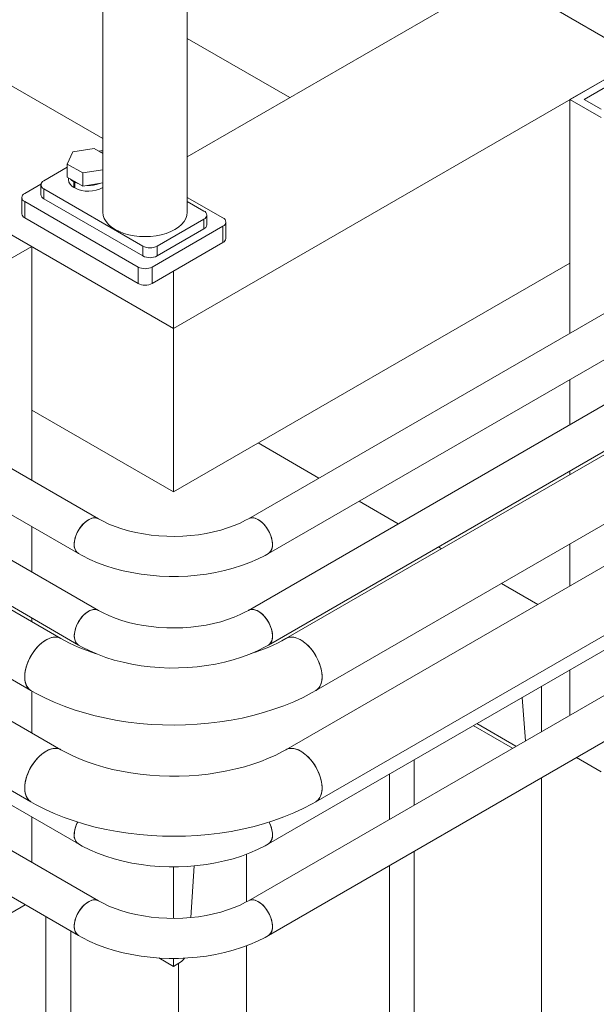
# Model space of a CAD drawing. Header units: millimetres. Extents: x 525 to 29324, y 175 to 20618.
# Tile 428 of 588: x 22977 to 23265, y 12389 to 12881. Entities that reach past the tile are written whole.
import ezdxf

# ---------------------------------------------------------------- set-up
doc = ezdxf.new("R2010")
doc.units = ezdxf.units.MM
doc.linetypes.add('SLD-Continua', pattern=[0])

msp = doc.modelspace()

# ---------------------------------------------------------------- linework, layer by layer
at = {"color": 7, "linetype": 'SLD-Continua', "lineweight": 18, "ltscale": 35}
for p, q in [((23060.86, 12784.83), (23060.86, 13629.23)), ((23018.7, 13255.6), (23018.7, 12784.83)), ((23053.92, 12726.87), (22368.03, 13122.73)), ((23053.92, 12726.87), (22368.03, 13122.73)), ((23053.92, 12726.87), (22368.03, 13122.73)), ((23053.92, 12726.87), (22368.03, 13122.73)), ((23053.92, 12726.87), (22368.03, 13122.73)), ((23018.7, 12821.55), (22577.67, 13076.08)), ((23262.65, 12928.96), (23060.86, 12812.49)), ((23262.65, 12928.96), (23060.86, 12812.49)), ((23262.65, 12928.96), (23060.86, 12812.49)), ((23262.65, 12928.96), (23060.86, 12812.49)), ((23262.65, 12928.96), (23060.86, 12812.49)), ((23244.84, 12886.03), (23280.2, 12865.62)), ((23112.05, 12842.04), (23060.86, 12871.58)), ((23112.05, 12842.04), (23060.86, 12871.58)), ((23112.05, 12842.04), (23060.86, 12871.58)), ((23287.27, 12861.54), (23053.92, 12726.87)), ((23287.27, 12861.54), (23053.92, 12726.87)), ((23287.27, 12861.54), (23053.92, 12726.87)), ((23287.27, 12861.54), (23053.92, 12726.87)), ((23287.27, 12861.54), (23053.92, 12726.87)), ((23280.2, 12857.46), (23251.91, 12841.14)), ((23258.99, 12841.14), (23280.2, 12853.38)), ((23251.91, 12841.14), (23267.47, 12832.16)), ((23251.91, 12841.14), (23251.91, 12724.49)), ((23267.47, 12836.24), (23258.99, 12841.14)), ((23000.9, 12808.9), (23003.74, 12815.02)), ((23003.74, 12815.02), (23014.34, 12816.66)), ((23014.34, 12816.66), (23018.7, 12814.14)), ((23008.66, 12804.43), (23000.9, 12808.9)), ((23000.9, 12802.37), (23000.9, 12808.9)), ((22989.22, 12800.54), (23000.9, 12807.28)), ((23018.7, 12805.98), (23008.66, 12804.43)), ((23008.66, 12797.89), (23008.66, 12804.43)), ((22979.68, 12794.21), (22987.81, 12798.9)), ((22987.76, 12798.5), (22987.76, 12793.6)), ((23008.66, 12797.89), (23000.9, 12802.37)), ((23001.5, 12802.03), (23001.5, 12801.15)), ((23004.22, 12800.05), (23004.57, 12800.25)), ((23004.22, 12800.05), (23004.22, 12797.19)), ((23004.64, 12799.81), (23004.99, 12800.01)), ((23004.64, 12799.81), (23004.64, 12796.95)), ((23018.7, 12799.45), (23008.66, 12797.89)), ((23038.72, 12767.89), (22989.22, 12796.46)), ((22989.22, 12791.56), (22989.22, 12796.46)), ((23004.64, 12797.44), (23004.22, 12797.19)), ((22978.21, 12792.17), (22978.21, 12784)), ((23036.25, 12757.48), (22979.68, 12790.13)), ((22979.68, 12781.96), (22979.68, 12790.13)), ((23038.72, 12762.99), (22989.22, 12791.56)), ((23060.86, 12792.25), (23078.67, 12781.97)), ((23060.86, 12790.21), (23069.13, 12785.44)), ((22983.21, 12767.68), (22954.93, 12784)), ((23070.59, 12778.5), (23070.59, 12783.4)), ((23036.25, 12749.31), (22979.68, 12781.96)), ((23069.13, 12781.36), (23045.79, 12767.89)), ((23069.13, 12781.36), (23069.13, 12776.46)), ((23080.14, 12771.76), (23080.14, 12779.93)), ((23078.67, 12777.89), (23043.32, 12757.48)), ((23069.13, 12776.46), (23045.79, 12762.99)), ((23078.67, 12777.89), (23078.67, 12769.72)), ((23078.67, 12769.72), (23043.32, 12749.31)), ((22983.21, 12767.68), (22967.66, 12758.7)), ((22983.21, 12767.68), (22983.21, 12651.03)), ((23038.72, 12767.89), (23038.72, 12762.99)), ((23045.79, 12762.99), (23045.79, 12767.89)), ((23251.91, 12759.47), (23053.92, 12645.2)), ((23251.91, 12759.47), (23053.92, 12645.2)), ((23251.91, 12759.47), (23053.92, 12645.2)), ((23251.91, 12759.47), (23053.92, 12645.2)), ((23251.91, 12759.47), (23053.92, 12645.2)), ((23036.25, 12757.48), (23036.25, 12749.31)), ((23043.32, 12749.31), (23043.32, 12757.48)), ((23053.92, 12755.44), (23053.92, 12726.87)), ((23053.92, 12755.44), (23053.92, 12726.87)), ((23053.92, 12755.44), (23053.92, 12726.87)), ((23053.92, 12755.44), (23053.92, 12726.87)), ((23053.92, 12755.44), (23053.92, 12726.87)), ((23053.92, 12726.87), (23053.92, 12755.44)), ((23053.92, 12726.87), (23053.92, 12755.44)), ((23053.92, 12726.87), (23053.92, 12755.44)), ((23053.92, 12726.87), (23053.92, 12755.44)), ((23053.92, 12726.87), (23053.92, 12755.44)), ((23282.81, 12742.32), (23091.35, 12631.82)), ((23053.92, 12726.87), (23053.92, 12645.2)), ((23053.92, 12726.87), (23053.92, 12645.2)), ((23053.92, 12726.87), (23053.92, 12645.2)), ((23053.92, 12726.87), (23053.92, 12645.2)), ((23053.92, 12726.87), (23053.92, 12645.2)), ((23053.92, 12645.2), (23053.92, 12726.87)), ((23053.92, 12645.2), (23053.92, 12726.87)), ((23053.92, 12645.2), (23053.92, 12726.87)), ((23053.92, 12645.2), (23053.92, 12726.87)), ((23053.92, 12645.2), (23053.92, 12726.87)), ((23101.35, 12614.5), (23292.8, 12724.99)), ((23322.41, 12719.47), (23091.35, 12586.12)), ((23101.35, 12568.79), (23332.4, 12702.14)), ((23251.91, 12701.4), (23251.91, 12678.78)), ((23053.92, 12645.2), (22983.21, 12686.01)), ((23053.92, 12645.2), (22983.21, 12686.01)), ((23053.92, 12645.2), (22983.21, 12686.01)), ((23053.92, 12645.2), (22983.21, 12686.01)), ((23053.92, 12645.2), (22983.21, 12686.01)), ((23284.54, 12672.74), (23110.07, 12572.04)), ((23016.5, 12631.82), (22952.32, 12668.87)), ((23096.28, 12669.65), (23126.58, 12652.16)), ((23096.28, 12669.65), (23126.58, 12652.16)), ((23096.28, 12669.65), (23126.58, 12652.16)), ((23096.28, 12669.65), (23126.58, 12652.16)), ((23096.28, 12669.65), (23126.58, 12652.16)), ((23126.58, 12652.16), (23096.28, 12669.65)), ((23126.58, 12652.16), (23096.28, 12669.65)), ((23126.58, 12652.16), (23096.28, 12669.65)), ((23126.58, 12652.16), (23096.28, 12669.65)), ((23126.58, 12652.16), (23096.28, 12669.65)), ((23251.91, 12655.69), (23251.91, 12653.91)), ((22942.33, 12651.54), (23006.5, 12614.5)), ((23016.5, 12586.12), (22912.72, 12646.01)), ((23125.06, 12546.06), (23299.54, 12646.76)), ((23332.63, 12644.99), (23110.07, 12516.54)), ((23146.59, 12640.61), (23166.18, 12629.3)), ((23146.59, 12640.61), (23166.18, 12629.3)), ((23146.59, 12640.61), (23166.18, 12629.3)), ((23146.59, 12640.61), (23166.18, 12629.3)), ((23146.59, 12640.61), (23166.18, 12629.3)), ((23166.18, 12629.3), (23146.59, 12640.61)), ((23166.18, 12629.3), (23146.59, 12640.61)), ((23166.18, 12629.3), (23146.59, 12640.61)), ((23166.18, 12629.3), (23146.59, 12640.61)), ((23166.18, 12629.3), (23146.59, 12640.61)), ((22902.73, 12628.68), (23006.5, 12568.79)), ((22983.21, 12627.94), (22983.21, 12605.32)), ((23125.06, 12490.56), (23347.62, 12619.01)), ((23186.19, 12617.76), (23187.73, 12616.87)), ((23186.19, 12617.76), (23187.73, 12616.87)), ((23186.19, 12617.76), (23187.73, 12616.87)), ((23186.19, 12617.76), (23187.73, 12616.87)), ((23186.19, 12617.76), (23187.73, 12616.87)), ((23187.73, 12616.87), (23186.19, 12617.76)), ((23187.73, 12616.87), (23186.19, 12617.76)), ((23187.73, 12616.87), (23186.19, 12617.76)), ((23187.73, 12616.87), (23186.19, 12617.76)), ((23187.73, 12616.87), (23186.19, 12617.76)), ((23251.91, 12619.27), (23251.91, 12598.41)), ((22997.78, 12572.04), (22950.58, 12599.28)), ((23217.74, 12599.55), (23235.81, 12589.11)), ((23217.74, 12599.55), (23235.81, 12589.11)), ((23217.74, 12599.55), (23235.81, 12589.11)), ((23217.74, 12599.55), (23235.81, 12589.11)), ((23217.74, 12599.55), (23235.81, 12589.11)), ((23235.81, 12589.11), (23217.74, 12599.55)), ((23235.81, 12589.11), (23217.74, 12599.55)), ((23235.81, 12589.11), (23217.74, 12599.55)), ((23235.81, 12589.11), (23217.74, 12599.55)), ((23235.81, 12589.11), (23217.74, 12599.55)), ((22983.21, 12582.23), (22983.21, 12580.45)), ((23101.35, 12469.55), (23292.8, 12580.04)), ((22997.78, 12516.54), (22902.5, 12571.53)), ((22935.59, 12573.3), (22982.79, 12546.06)), ((23322.4, 12574.51), (23091.35, 12441.16)), ((23101.35, 12423.84), (23332.4, 12557.19)), ((23251.91, 12556.44), (23251.91, 12533.83)), ((23237.77, 12548.28), (23237.77, 12525.67)), ((23237.77, 12548.28), (23237.77, 12525.67)), ((23237.77, 12548.28), (23237.77, 12525.67)), ((23237.77, 12548.28), (23237.77, 12525.67)), ((23237.77, 12548.28), (23237.77, 12525.67)), ((23237.77, 12525.67), (23237.77, 12548.28)), ((23237.77, 12525.67), (23237.77, 12548.28)), ((23237.77, 12525.67), (23237.77, 12548.28)), ((23237.77, 12525.67), (23237.77, 12548.28)), ((23237.77, 12525.67), (23237.77, 12548.28)), ((22887.5, 12545.55), (22982.79, 12490.56)), ((22983.21, 12545.82), (22983.21, 12524.95)), ((23228.08, 12542.69), (23229.64, 12520.98)), ((23228.08, 12542.69), (23229.64, 12520.98)), ((23228.08, 12542.69), (23229.64, 12520.98)), ((23228.08, 12542.69), (23229.64, 12520.98)), ((23228.08, 12542.69), (23229.64, 12520.98)), ((23203.66, 12528.59), (23223.25, 12517.29)), ((23203.66, 12528.59), (23223.25, 12517.29)), ((23203.66, 12528.59), (23223.25, 12517.29)), ((23203.66, 12528.59), (23223.25, 12517.29)), ((23203.66, 12528.59), (23223.25, 12517.29)), ((23224.92, 12518.25), (23205.33, 12529.56)), ((23224.92, 12518.25), (23205.33, 12529.56)), ((23224.92, 12518.25), (23205.33, 12529.56)), ((23224.92, 12518.25), (23205.33, 12529.56)), ((23224.92, 12518.25), (23205.33, 12529.56)), ((23267.47, 12505.5), (23255.16, 12512.61)), ((23174.13, 12488.94), (23174.13, 12511.55)), ((23174.13, 12488.94), (23174.13, 12511.55)), ((23174.13, 12488.94), (23174.13, 12511.55)), ((23174.13, 12488.94), (23174.13, 12511.55)), ((23174.13, 12488.94), (23174.13, 12511.55)), ((22942.33, 12506.58), (23006.5, 12469.55)), ((23161.76, 12481.8), (23161.76, 12504.41)), ((23161.76, 12481.8), (23161.76, 12504.41)), ((23161.76, 12481.8), (23161.76, 12504.41)), ((23161.76, 12481.8), (23161.76, 12504.41)), ((23161.76, 12481.8), (23161.76, 12504.41)), ((23016.5, 12441.16), (22912.73, 12501.05)), ((23237.77, 11742.76), (23237.77, 12502.58)), ((23237.77, 11742.76), (23237.77, 12502.58)), ((23237.77, 11742.76), (23237.77, 12502.58)), ((23237.77, 11742.76), (23237.77, 12502.58)), ((23237.77, 11742.76), (23237.77, 12502.58)), ((22902.73, 12483.73), (23006.5, 12423.84)), ((22983.21, 12482.99), (22983.21, 12460.37)), ((23090.34, 12440.6), (23090.34, 12464.4)), ((23090.34, 12440.6), (23090.34, 12464.4)), ((23090.34, 12440.6), (23090.34, 12464.4)), ((23090.34, 12440.6), (23090.34, 12464.4)), ((23090.34, 12440.6), (23090.34, 12464.4)), ((23174.13, 12195.98), (23174.13, 12465.85)), ((23174.13, 12195.98), (23174.13, 12465.85)), ((23174.13, 12195.98), (23174.13, 12465.85)), ((23174.13, 12195.98), (23174.13, 12465.85)), ((23174.13, 12195.98), (23174.13, 12465.85)), ((23062.62, 12432.76), (23064.34, 12458.57)), ((23062.62, 12432.76), (23064.34, 12458.57)), ((23062.62, 12432.76), (23064.34, 12458.57)), ((23062.62, 12432.76), (23064.34, 12458.57)), ((23062.62, 12432.76), (23064.34, 12458.57)), ((23161.76, 12188.83), (23161.76, 12458.7)), ((23161.76, 12188.83), (23161.76, 12458.7)), ((23161.76, 12188.83), (23161.76, 12458.7)), ((23161.76, 12188.83), (23161.76, 12458.7)), ((23161.76, 12188.83), (23161.76, 12458.7)), ((23053.92, 12458.09), (23053.92, 12432.37)), ((23053.92, 12458.09), (23053.92, 12432.37)), ((23053.92, 12458.09), (23053.92, 12432.37)), ((23053.92, 12458.09), (23053.92, 12432.37)), ((23053.92, 12458.09), (23053.92, 12432.37)), ((22967.66, 12432.04), (22979.97, 12439.15)), ((22990.29, 11673.38), (22990.29, 12433.2)), ((22990.29, 11673.38), (22990.29, 12433.2)), ((22990.29, 11673.38), (22990.29, 12433.2)), ((22990.29, 11673.38), (22990.29, 12433.2)), ((22990.29, 11673.38), (22990.29, 12433.2)), ((23002.66, 12097.01), (23002.66, 12426.06)), ((23002.66, 12097.01), (23002.66, 12426.06)), ((23002.66, 12097.01), (23002.66, 12426.06)), ((23002.66, 12097.01), (23002.66, 12426.06)), ((23002.66, 12097.01), (23002.66, 12426.06)), ((23090.34, 12230.05), (23090.34, 12418.7)), ((23090.34, 12230.05), (23090.34, 12418.7)), ((23090.34, 12230.05), (23090.34, 12418.7)), ((23090.34, 12230.05), (23090.34, 12418.7)), ((23090.34, 12230.05), (23090.34, 12418.7)), ((23053.92, 12408.38), (23046.61, 12412.6)), ((23053.92, 12408.38), (23046.61, 12412.6)), ((23053.92, 12408.38), (23046.61, 12412.6)), ((23053.92, 12408.38), (23046.61, 12412.6)), ((23053.92, 12408.38), (23046.61, 12412.6)), ((23053.92, 12412.38), (23053.92, 12408.38)), ((23053.92, 12412.38), (23053.92, 12408.38)), ((23053.92, 12412.38), (23053.92, 12408.38)), ((23053.92, 12412.38), (23053.92, 12408.38)), ((23053.92, 12412.38), (23053.92, 12408.38)), ((23053.92, 12408.38), (23056.71, 12409.99)), ((23053.92, 12408.38), (23056.71, 12409.99)), ((23053.92, 12408.38), (23056.71, 12409.99)), ((23053.92, 12408.38), (23056.71, 12409.99)), ((23053.92, 12408.38), (23056.71, 12409.99)), ((23056.4, 12230.05), (23056.4, 12409.81)), ((23056.4, 12230.05), (23056.4, 12409.81)), ((23056.4, 12230.05), (23056.4, 12409.81)), ((23056.4, 12230.05), (23056.4, 12409.81)), ((23056.4, 12230.05), (23056.4, 12409.81))]:
    msp.add_line(p, q, dxfattribs=at)
at = {"color": 7, "linetype": 'SLD-Continua', "lineweight": 18, "ltscale": 35, "flags": 128}
for points in [[(23017.75, 12814.69), (23018.01, 12814.63), (23018.7, 12814.43)], [(23004.22, 12800.05), (23003.06, 12800.91), (23002.57, 12801.41)], [(23006.99, 12798.86), (23006.13, 12799.14), (23004.64, 12799.81)], [(23018.7, 12784.83), (23018.88, 12783.24), (23019.42, 12781.68), (23020.31, 12780.17), (23021.53, 12778.74), (23023.06, 12777.42), (23024.88, 12776.22), (23026.95, 12775.17), (23029.24, 12774.29), (23031.71, 12773.59), (23034.33, 12773.07), (23037.03, 12772.76), (23039.78, 12772.66), (23042.53, 12772.76), (23045.24, 12773.07), (23047.85, 12773.59), (23050.32, 12774.29), (23052.62, 12775.17), (23054.69, 12776.22), (23056.51, 12777.42), (23058.04, 12778.74), (23059.26, 12780.17), (23060.15, 12781.68), (23060.68, 12783.24), (23060.86, 12784.83), (23060.86, 12784.83)], [(23016.49, 12631.83), (23016.13, 12632.01), (23015.03, 12632.27), (23013.81, 12632.21), (23012.5, 12631.83), (23011.16, 12631.13), (23009.83, 12630.14), (23008.56, 12628.9), (23007.4, 12627.45), (23006.38, 12625.84), (23005.55, 12624.14), (23004.93, 12622.41), (23004.55, 12620.7), (23004.43, 12619.08)], [(23016.5, 12631.82), (23015.6, 12632.18), (23014.44, 12632.29), (23013.17, 12632.06), (23011.83, 12631.51), (23010.49, 12630.66), (23009.19, 12629.54), (23007.96, 12628.19), (23006.87, 12626.66), (23005.94, 12625), (23005.21, 12623.28), (23004.71, 12621.55), (23004.46, 12619.88), (23004.46, 12618.32), (23004.71, 12616.95), (23005.21, 12615.79), (23005.94, 12614.91), (23006.5, 12614.5)], [(23091.35, 12631.82), (23089.99, 12631.06), (23087.2, 12629.68), (23084.18, 12628.39), (23080.97, 12627.22), (23077.57, 12626.17), (23074.02, 12625.25), (23070.32, 12624.49), (23066.52, 12623.88), (23062.62, 12623.42), (23058.67, 12623.14), (23054.68, 12623.02), (23050.68, 12623.08), (23046.71, 12623.3), (23042.78, 12623.69), (23038.93, 12624.24), (23035.19, 12624.95), (23031.57, 12625.81), (23028.1, 12626.82), (23024.81, 12627.95), (23021.71, 12629.2), (23018.83, 12630.56), (23016.5, 12631.82)], [(23103.42, 12619.08), (23103.29, 12620.7), (23102.92, 12622.41), (23102.3, 12624.14), (23101.47, 12625.84), (23100.45, 12627.45), (23099.29, 12628.9), (23098.02, 12630.14), (23096.69, 12631.13), (23095.34, 12631.83), (23094.04, 12632.21), (23092.82, 12632.27), (23091.72, 12632.01), (23091.35, 12631.82)], [(23101.35, 12614.5), (23101.91, 12614.91), (23102.64, 12615.79), (23103.14, 12616.95), (23103.39, 12618.32), (23103.39, 12619.88), (23103.14, 12621.55), (23102.64, 12623.28), (23101.91, 12625), (23100.98, 12626.66), (23099.89, 12628.19), (23098.66, 12629.54), (23097.36, 12630.66), (23096.01, 12631.51), (23094.68, 12632.06), (23093.41, 12632.29), (23092.25, 12632.18), (23091.36, 12631.83)], [(23006.5, 12614.5), (23008.43, 12613.43), (23012.18, 12611.56), (23016.1, 12609.88), (23020.18, 12608.37), (23024.41, 12607.04), (23028.77, 12605.9), (23033.23, 12604.94), (23037.77, 12604.18), (23042.38, 12603.61), (23047.04, 12603.23), (23051.73, 12603.04), (23056.42, 12603.05), (23061.11, 12603.25), (23065.76, 12603.64), (23070.37, 12604.22), (23074.9, 12605), (23079.36, 12605.96), (23083.7, 12607.12), (23087.92, 12608.46), (23092.01, 12609.98), (23095.93, 12611.68), (23099.67, 12613.57), (23101.35, 12614.5)], [(23016.49, 12586.12), (23015.87, 12586.4), (23014.74, 12586.58), (23013.49, 12586.44), (23012.17, 12585.97), (23010.83, 12585.2), (23009.51, 12584.14), (23008.26, 12582.84), (23007.13, 12581.35), (23006.15, 12579.72), (23005.37, 12578), (23004.82, 12576.27), (23004.5, 12574.58), (23004.44, 12572.99), (23004.63, 12571.56), (23005.07, 12570.35), (23005.74, 12569.39), (23006.5, 12568.79)], [(23103.42, 12573.37), (23103.29, 12574.99), (23102.92, 12576.7), (23102.3, 12578.44), (23101.47, 12580.14), (23100.45, 12581.74), (23099.29, 12583.19), (23098.02, 12584.43), (23096.69, 12585.42), (23095.34, 12586.12), (23094.04, 12586.51), (23092.82, 12586.57), (23091.72, 12586.3), (23091.35, 12586.12)], [(23101.35, 12568.79), (23102.11, 12569.39), (23102.78, 12570.35), (23103.22, 12571.56), (23103.41, 12572.99), (23103.35, 12574.58), (23103.03, 12576.27), (23102.47, 12578), (23101.7, 12579.72), (23100.72, 12581.35), (23099.59, 12582.84), (23098.34, 12584.14), (23097.02, 12585.2), (23095.68, 12585.97), (23094.36, 12586.44), (23093.11, 12586.58), (23091.98, 12586.4), (23091.36, 12586.12)], [(23011.5, 12585.62), (23010.16, 12584.7), (23008.87, 12583.52), (23007.68, 12582.12), (23006.62, 12580.55), (23005.74, 12578.87), (23005.07, 12577.13), (23004.63, 12575.41), (23004.44, 12573.77), (23004.5, 12572.25), (23004.82, 12570.93), (23005.37, 12569.84), (23006.15, 12569.02), (23006.5, 12568.79)], [(23091.35, 12586.12), (23089.99, 12585.36), (23087.2, 12583.97), (23084.18, 12582.68), (23080.97, 12581.51), (23077.57, 12580.46), (23074.02, 12579.55), (23070.32, 12578.78), (23066.52, 12578.17), (23062.62, 12577.72), (23058.67, 12577.43), (23054.68, 12577.31), (23050.68, 12577.37), (23046.71, 12577.59), (23042.78, 12577.98), (23038.93, 12578.53), (23035.19, 12579.24), (23031.57, 12580.11), (23028.1, 12581.11), (23024.81, 12582.24), (23021.71, 12583.5), (23018.83, 12584.85), (23016.5, 12586.12)], [(22997.77, 12572.05), (22997.34, 12572.27), (22996.05, 12572.66), (22994.62, 12572.73), (22993.1, 12572.49), (22991.5, 12571.92), (22989.88, 12571.06), (22988.27, 12569.91), (22986.7, 12568.51), (22985.22, 12566.89), (22983.86, 12565.08), (22982.64, 12563.14), (22981.61, 12561.09), (22980.78, 12559), (22980.17, 12556.91), (22979.8, 12554.87), (22979.68, 12552.93)], [(22997.78, 12572.04), (22996.72, 12572.5), (22995.35, 12572.74), (22993.87, 12572.65), (22992.3, 12572.24), (22990.69, 12571.53), (22989.07, 12570.52), (22987.47, 12569.24), (22985.95, 12567.73), (22984.52, 12566.01), (22983.23, 12564.12), (22982.1, 12562.12), (22981.17, 12560.05), (22980.45, 12557.95), (22979.96, 12555.88), (22979.71, 12553.89), (22979.71, 12552.01), (22979.96, 12550.3), (22980.45, 12548.79), (22981.17, 12547.53), (22982.1, 12546.54), (22982.79, 12546.06)], [(23125.06, 12546.06), (23125.75, 12546.54), (23126.68, 12547.53), (23127.4, 12548.79), (23127.89, 12550.3), (23128.14, 12552.01), (23128.14, 12553.89), (23127.89, 12555.88), (23127.4, 12557.95), (23126.68, 12560.05), (23125.75, 12562.12), (23124.62, 12564.12), (23123.33, 12566.01), (23121.9, 12567.73), (23120.37, 12569.24), (23118.78, 12570.52), (23117.16, 12571.53), (23115.54, 12572.24), (23113.98, 12572.65), (23112.5, 12572.74), (23111.13, 12572.5), (23110.07, 12572.05)], [(23128.17, 12552.93), (23128.05, 12554.87), (23127.68, 12556.91), (23127.07, 12559), (23126.24, 12561.09), (23125.21, 12563.14), (23123.99, 12565.08), (23122.63, 12566.89), (23121.15, 12568.51), (23119.58, 12569.91), (23117.97, 12571.06), (23116.35, 12571.92), (23114.75, 12572.49), (23113.23, 12572.73), (23111.8, 12572.66), (23110.51, 12572.27), (23110.07, 12572.04)], [(23006.5, 12568.79), (23008.43, 12567.72), (23012.18, 12565.86), (23016.1, 12564.17), (23020.18, 12562.66), (23024.41, 12561.33), (23028.77, 12560.19), (23033.23, 12559.24), (23037.77, 12558.47), (23042.38, 12557.9), (23047.04, 12557.52), (23051.73, 12557.33), (23056.42, 12557.34), (23061.11, 12557.54), (23065.76, 12557.93), (23070.37, 12558.52), (23074.9, 12559.29), (23079.36, 12560.26), (23083.7, 12561.41), (23087.92, 12562.75), (23092.01, 12564.27), (23095.93, 12565.97), (23099.67, 12567.86), (23101.35, 12568.79)], [(22979.68, 12552.93), (22979.8, 12551.13), (22980.17, 12549.52), (22980.78, 12548.13), (22981.61, 12547), (22982.64, 12546.15), (22982.79, 12546.06)], [(23125.06, 12546.06), (23125.21, 12546.15), (23126.24, 12547), (23127.07, 12548.13), (23127.68, 12549.52), (23128.05, 12551.13), (23128.17, 12552.93)], [(22982.79, 12546.06), (22985.15, 12544.74), (22989.69, 12542.42), (22994.42, 12540.27), (22999.31, 12538.3), (23004.37, 12536.5), (23009.56, 12534.9), (23014.88, 12533.47), (23020.31, 12532.24), (23025.83, 12531.19), (23031.42, 12530.34), (23037.08, 12529.67), (23042.78, 12529.2), (23048.52, 12528.92), (23054.27, 12528.84), (23060.02, 12528.95), (23065.75, 12529.25), (23071.44, 12529.74), (23077.09, 12530.43), (23082.68, 12531.31), (23088.19, 12532.37), (23093.6, 12533.63), (23098.9, 12535.08), (23104.08, 12536.71), (23109.12, 12538.52), (23114.01, 12540.52), (23118.73, 12542.69), (23123.26, 12545.05), (23125.06, 12546.06)], [(22997.77, 12516.55), (22997.34, 12516.77), (22996.05, 12517.16), (22994.62, 12517.23), (22993.1, 12516.98), (22991.5, 12516.42), (22989.88, 12515.56), (22988.27, 12514.41), (22986.7, 12513.01), (22985.22, 12511.39), (22983.86, 12509.58), (22982.64, 12507.63), (22981.61, 12505.59), (22980.78, 12503.5), (22980.17, 12501.41), (22979.8, 12499.37), (22979.68, 12497.43)], [(22997.78, 12516.54), (22996.72, 12517), (22995.35, 12517.24), (22993.87, 12517.15), (22992.3, 12516.74), (22990.69, 12516.02), (22989.07, 12515.02), (22987.47, 12513.74), (22985.95, 12512.22), (22984.52, 12510.5), (22983.23, 12508.62), (22982.1, 12506.62), (22981.17, 12504.55), (22980.45, 12502.45), (22979.96, 12500.38), (22979.71, 12498.38), (22979.71, 12496.51), (22979.96, 12494.8), (22980.45, 12493.29), (22981.17, 12492.03), (22982.1, 12491.03), (22982.79, 12490.56)], [(23110.07, 12516.54), (23108.4, 12515.61), (23105.03, 12513.89), (23101.44, 12512.27), (23097.64, 12510.75), (23093.64, 12509.35), (23089.46, 12508.07), (23085.13, 12506.94), (23080.64, 12505.95), (23076.04, 12505.11), (23071.34, 12504.43), (23066.55, 12503.91), (23061.71, 12503.55), (23056.83, 12503.37), (23051.93, 12503.35), (23047.05, 12503.5), (23042.19, 12503.83), (23037.39, 12504.32), (23032.66, 12504.97), (23028.03, 12505.78), (23023.52, 12506.75), (23019.14, 12507.86), (23014.92, 12509.12), (23010.88, 12510.5), (23007.04, 12512), (23003.4, 12513.61), (22999.99, 12515.32), (22997.78, 12516.54)], [(23125.06, 12490.56), (23125.75, 12491.03), (23126.68, 12492.03), (23127.4, 12493.29), (23127.89, 12494.8), (23128.14, 12496.51), (23128.14, 12498.38), (23127.89, 12500.38), (23127.4, 12502.45), (23126.68, 12504.55), (23125.75, 12506.62), (23124.62, 12508.62), (23123.33, 12510.5), (23121.9, 12512.22), (23120.37, 12513.74), (23118.78, 12515.02), (23117.16, 12516.02), (23115.54, 12516.74), (23113.98, 12517.15), (23112.5, 12517.24), (23111.13, 12517), (23110.07, 12516.54)], [(23128.17, 12497.43), (23128.05, 12499.37), (23127.68, 12501.41), (23127.07, 12503.5), (23126.24, 12505.59), (23125.21, 12507.63), (23123.99, 12509.58), (23122.63, 12511.39), (23121.15, 12513.01), (23119.58, 12514.41), (23117.97, 12515.56), (23116.35, 12516.42), (23114.75, 12516.98), (23113.23, 12517.23), (23111.8, 12517.16), (23110.51, 12516.77), (23110.07, 12516.54)], [(22979.68, 12497.43), (22979.8, 12495.63), (22980.17, 12494.02), (22980.78, 12492.63), (22981.61, 12491.5), (22982.64, 12490.64), (22982.79, 12490.56)], [(23125.06, 12490.56), (23125.21, 12490.64), (23126.24, 12491.5), (23127.07, 12492.63), (23127.68, 12494.02), (23128.05, 12495.63), (23128.17, 12497.43)], [(22982.79, 12490.56), (22985.15, 12489.24), (22989.69, 12486.91), (22994.42, 12484.77), (22999.31, 12482.79), (23004.37, 12481), (23009.56, 12479.39), (23014.88, 12477.97), (23020.31, 12476.74), (23025.83, 12475.69), (23031.42, 12474.84), (23037.08, 12474.17), (23042.78, 12473.7), (23048.52, 12473.42), (23054.27, 12473.34), (23060.02, 12473.44), (23065.75, 12473.75), (23071.44, 12474.24), (23077.09, 12474.93), (23082.68, 12475.8), (23088.19, 12476.87), (23093.6, 12478.13), (23098.9, 12479.57), (23104.08, 12481.2), (23109.12, 12483.02), (23114.01, 12485.01), (23118.73, 12487.19), (23123.26, 12489.54), (23125.06, 12490.56)], [(23006.15, 12480.46), (23005.94, 12480.05), (23005.21, 12478.32), (23004.71, 12476.59), (23004.46, 12474.92), (23004.46, 12473.37), (23004.71, 12471.99), (23005.21, 12470.84), (23005.94, 12469.95), (23006.5, 12469.55)], [(23101.35, 12469.55), (23101.91, 12469.95), (23102.64, 12470.84), (23103.14, 12471.99), (23103.39, 12473.37), (23103.39, 12474.92), (23103.14, 12476.59), (23102.64, 12478.32), (23101.91, 12480.05), (23101.7, 12480.47)], [(23006.5, 12469.55), (23008.43, 12468.47), (23012.18, 12466.61), (23016.1, 12464.92), (23020.18, 12463.41), (23024.41, 12462.09), (23028.77, 12460.94), (23033.23, 12459.99), (23037.77, 12459.23), (23042.38, 12458.65), (23047.04, 12458.27), (23051.73, 12458.09), (23056.42, 12458.09), (23061.11, 12458.29), (23065.76, 12458.69), (23070.37, 12459.27), (23074.9, 12460.05), (23079.36, 12461.01), (23083.7, 12462.16), (23087.92, 12463.5), (23092.01, 12465.02), (23095.93, 12466.73), (23099.67, 12468.61), (23101.35, 12469.55)], [(23004.43, 12428.42), (23004.55, 12430.04), (23004.93, 12431.75), (23005.55, 12433.48), (23006.38, 12435.18), (23007.4, 12436.79), (23008.56, 12438.23), (23009.83, 12439.47), (23011.16, 12440.46), (23012.5, 12441.16), (23013.81, 12441.55), (23015.03, 12441.61), (23016.13, 12441.34), (23016.49, 12441.17)], [(23016.5, 12441.16), (23015.6, 12441.52), (23014.44, 12441.62), (23013.17, 12441.4), (23011.83, 12440.85), (23010.49, 12440), (23009.19, 12438.88), (23007.96, 12437.53), (23006.87, 12436), (23005.94, 12434.34), (23005.21, 12432.62), (23004.71, 12430.89), (23004.46, 12429.21), (23004.46, 12427.66), (23004.71, 12426.28), (23005.21, 12425.13), (23005.94, 12424.24), (23006.5, 12423.84)], [(23091.35, 12441.16), (23089.99, 12440.4), (23087.2, 12439.02), (23084.18, 12437.73), (23080.97, 12436.55), (23077.57, 12435.5), (23074.02, 12434.59), (23070.32, 12433.83), (23066.52, 12433.21), (23062.62, 12432.76), (23058.67, 12432.48), (23054.68, 12432.36), (23050.68, 12432.41), (23046.71, 12432.64), (23042.78, 12433.03), (23038.93, 12433.58), (23035.19, 12434.29), (23031.57, 12435.15), (23028.1, 12436.16), (23024.81, 12437.29), (23021.71, 12438.54), (23018.83, 12439.9), (23016.5, 12441.16)], [(23103.42, 12428.42), (23103.29, 12430.04), (23102.92, 12431.75), (23102.3, 12433.48), (23101.47, 12435.18), (23100.45, 12436.79), (23099.29, 12438.23), (23098.02, 12439.47), (23096.69, 12440.46), (23095.34, 12441.16), (23094.04, 12441.55), (23092.82, 12441.61), (23091.72, 12441.34), (23091.35, 12441.16)], [(23091.36, 12441.16), (23092.25, 12441.52), (23093.41, 12441.62), (23094.68, 12441.4), (23096.01, 12440.85), (23097.36, 12440), (23098.66, 12438.88), (23099.89, 12437.53), (23100.98, 12436), (23101.91, 12434.34), (23102.64, 12432.62), (23103.14, 12430.89), (23103.39, 12429.21), (23103.39, 12427.66), (23103.14, 12426.28), (23102.64, 12425.13), (23101.91, 12424.24), (23101.35, 12423.84)], [(23006.5, 12423.84), (23008.43, 12422.77), (23012.18, 12420.9), (23016.1, 12419.21), (23020.18, 12417.71), (23024.41, 12416.38), (23028.77, 12415.24), (23033.23, 12414.28), (23037.77, 12413.52), (23042.38, 12412.95), (23047.04, 12412.57), (23051.73, 12412.38), (23056.42, 12412.39), (23061.11, 12412.59), (23065.76, 12412.98), (23070.37, 12413.56), (23074.9, 12414.34), (23079.36, 12415.3), (23083.7, 12416.46), (23087.92, 12417.79), (23092.01, 12419.32), (23095.93, 12421.02), (23099.67, 12422.9), (23101.35, 12423.84)]]:
    msp.add_lwpolyline(points, dxfattribs=at)
at = {"color": 7, "linetype": 'SLD-Continua', "lineweight": 18, "ltscale": 1225}
for centre, radius, start, end in [((23018.56, 12807.06), 8.4, 89.0637, 102.441), ((22990, 12798.5), 2.18, 110.7714, 249.2286), ((23006.18, 12801.46), 4.69, 183.7315, 245.2798), ((23011.59, 12814.04), 15.81, 267.6611, 289.9207), ((22980.45, 12792.17), 2.18, 110.7714, 249.2286), ((22990.26, 12793.85), 2.51, 185.699, 245.6346), ((23011.48, 12810.59), 15.26, 243.3733, 298.2385), ((22980.72, 12784.25), 2.51, 185.699, 245.6346), ((23068.35, 12783.4), 2.18, 290.7714, 69.2286), ((23068.09, 12778.75), 2.51, 294.3654, 354.301), ((23077.9, 12779.93), 2.18, 290.7714, 69.2286), ((23077.64, 12772.01), 2.51, 294.3654, 354.301), ((23042.26, 12774.72), 7.69, 242.616, 297.384), ((23042.26, 12769.82), 7.69, 242.616, 297.384), ((23039.78, 12764.31), 7.69, 242.616, 297.384), ((23039.78, 12756.14), 7.69, 242.616, 297.384), ((23009.21, 12618.49), 4.82, 172.9392, 235.7296), ((23098.49, 12618.55), 4.96, 305.179, 6.1285), ((23014.42, 12581.62), 4.95, 65.1852, 126.1166), ((23039.44, 12644.73), 83.78, 240.1837, 253.2854), ((23068.52, 12644.59), 83.61, 286.7584, 299.7994), ((23098.49, 12572.84), 4.96, 305.179, 6.1285), ((23018.59, 12473.68), 14.17, 151.3942, 178.1852), ((23089.26, 12473.68), 14.17, 1.813, 28.561), ((23009.21, 12473.53), 4.82, 172.9392, 235.7296), ((23098.49, 12473.6), 4.96, 305.179, 6.1285), ((23009.36, 12427.89), 4.96, 173.874, 234.794), ((23098.49, 12427.89), 4.96, 305.179, 6.1285), ((23051.71, 12418.13), 9.56, 301.5544, 323.5169), ((23051.71, 12418.13), 9.56, 301.5544, 323.5169), ((23051.71, 12418.13), 9.56, 301.5544, 323.5169), ((23051.71, 12418.13), 9.56, 301.5544, 323.5169), ((23051.71, 12418.13), 9.56, 301.5544, 323.5169)]:
    msp.add_arc(centre, radius, start, end, dxfattribs=at)

doc.saveas('drawing.dxf')
